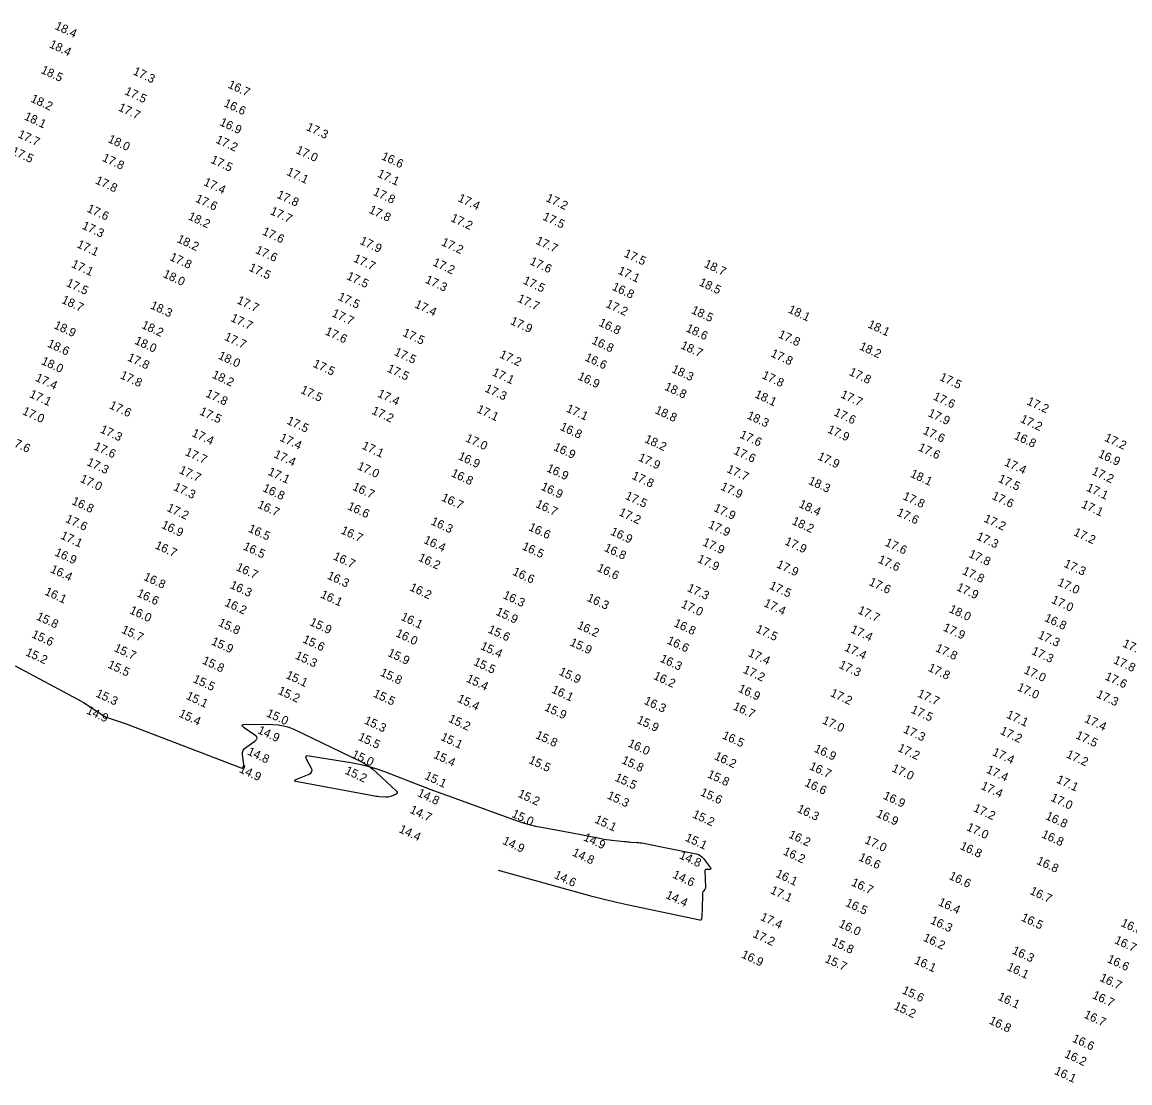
# Model space of a CAD drawing. Extents: x 988130 to 1132882, y 654656 to 841453.
# Drawn here: x 1063502 to 1064146, y 740684 to 741300 of the extents above; entities that cross this region are included whole.
import ezdxf

# ---------------------------------------------------------------- set-up
doc = ezdxf.new("R2010")
doc.units = 0
doc.layers.add('V-TOPO-MAJR', color=7, linetype='Continuous')
doc.layers.add('V-TOPO-SOUN', color=7, linetype='Continuous')

msp = doc.modelspace()

# ---------------------------------------------------------------- linework, layer by layer
at = {"layer": 'V-TOPO-MAJR'}
msp.add_lwpolyline([(1063498.48, 740926.05), (1063534.64, 740906.82), (1063536.37, 740905.87), (1063538.08, 740904.87), (1063539.76, 740903.84), (1063541.42, 740902.76), (1063549.26, 740897.51), (1063550.29, 740896.87), (1063551.36, 740896.31), (1063552.48, 740895.84), (1063553.63, 740895.44), (1063558.31, 740894.03), (1063559.48, 740893.67), (1063560.64, 740893.28), (1063561.79, 740892.87), (1063562.94, 740892.45), (1063629.11, 740867.03), (1063630.24, 740866.76), (1063630.98, 740866.97), (1063631.36, 740867.65), (1063631.36, 740868.81), (1063630.59, 740874.38), (1063630.57, 740875.69), (1063630.89, 740876.86), (1063631.54, 740877.89), (1063632.52, 740878.76), (1063637.78, 740882.4), (1063638.73, 740883.27), (1063639.04, 740884.15), (1063638.73, 740885.02), (1063637.78, 740885.89), (1063631.58, 740890.17), (1063630.53, 740891.05), (1063630.29, 740891.67), (1063630.84, 740892.04), (1063632.21, 740892.16), (1063648.09, 740892.08), (1063651.28, 740891.89), (1063654.4, 740891.36), (1063657.44, 740890.47), (1063660.39, 740889.24), (1063698.92, 740870.7), (1063701.49, 740869.35), (1063703.94, 740867.81), (1063706.26, 740866.08), (1063708.46, 740864.18), (1063720.09, 740853.32), (1063720.51, 740852.79), (1063720.6, 740852.33), (1063720.36, 740851.92), (1063719.78, 740851.57), (1063716.79, 740850.28), (1063716.04, 740850), (1063715.26, 740849.83), (1063714.48, 740849.75), (1063713.67, 740849.76), (1063709.87, 740850.07), (1063708.97, 740850.16), (1063708.07, 740850.26), (1063707.17, 740850.39), (1063706.28, 740850.55), (1063662.58, 740858.66), (1063661.32, 740859.01), (1063660.87, 740859.44), (1063661.23, 740859.95), (1063662.4, 740860.53), (1063669.19, 740863.21), (1063670.27, 740863.83), (1063670.85, 740864.64), (1063670.92, 740865.63), (1063670.49, 740866.8), (1063667.76, 740871.86), (1063667.33, 740872.94), (1063667.44, 740873.64), (1063668.07, 740873.97), (1063669.22, 740873.92), (1063694.74, 740869.72), (1063699.43, 740868.83), (1063704.06, 740867.7), (1063708.62, 740866.32), (1063713.12, 740864.72), (1063734.9, 740856.3), (1063740.02, 740854.34), (1063745.16, 740852.4), (1063750.3, 740850.5), (1063755.46, 740848.62), (1063790.22, 740836.08), (1063793.7, 740834.9), (1063797.22, 740833.88), (1063800.78, 740833.01), (1063804.39, 740832.29), (1063822.12, 740829.12), (1063824.12, 740828.75), (1063826.12, 740828.37), (1063828.12, 740827.98), (1063830.12, 740827.58), (1063839.06, 740825.75), (1063840.58, 740825.46), (1063842.11, 740825.21), (1063843.64, 740824.99), (1063845.17, 740824.82), (1063852.59, 740824.08), (1063853.5, 740823.99), (1063854.41, 740823.91), (1063855.33, 740823.83), (1063856.24, 740823.76), (1063859.9, 740823.51), (1063860.82, 740823.43), (1063861.73, 740823.32), (1063862.63, 740823.19), (1063863.53, 740823.02), (1063894.22, 740816.87), (1063895.46, 740816.51), (1063896.56, 740815.95), (1063897.54, 740815.2), (1063898.39, 740814.24), (1063902.52, 740808.69), (1063902.72, 740808.34), (1063902.72, 740808.08), (1063902.52, 740807.92), (1063902.12, 740807.86), (1063900.11, 740807.8), (1063899.67, 740807.72), (1063899.37, 740807.53), (1063899.2, 740807.21), (1063899.16, 740806.77), (1063899.71, 740797.49), (1063899.7, 740797.16), (1063899.63, 740796.85), (1063899.49, 740796.56), (1063899.3, 740796.3), (1063898.4, 740795.27), (1063898.2, 740795), (1063898.06, 740794.71), (1063897.97, 740794.4), (1063897.93, 740794.07), (1063897.67, 740784.45), (1063897.66, 740784.16), (1063897.64, 740783.87), (1063897.63, 740783.59), (1063897.61, 740783.3), (1063897.53, 740782.15), (1063897.51, 740781.86), (1063897.49, 740781.57), (1063897.46, 740781.28), (1063897.44, 740781), (1063897.27, 740778.99), (1063897.18, 740778.62), (1063897, 740778.39), (1063896.72, 740778.28), (1063896.35, 740778.31), (1063854.84, 740787.08), (1063847.8, 740788.63), (1063840.78, 740790.29), (1063833.79, 740792.06), (1063826.83, 740793.95), (1063779.35, 740807.21)], dxfattribs=at)

# ---------------------------------------------------------------- texts
at = {"layer": 'V-TOPO-SOUN'}
for s, p in [('18.4 ', (1063521.05, 741296.4)), ('18.4 ', (1063517.82, 741285.76)), ('18.5 ', (1063512.95, 741270.83)), ('17.3 ', (1063566.46, 741270.05)), ('16.7 ', (1063621.66, 741262.32)), ('18.2 ', (1063506.99, 741254.14)), ('17.5 ', (1063561.63, 741258.48)), ('17.7 ', (1063557.92, 741249.02)), ('16.6 ', (1063619.26, 741251.47)), ('18.1 ', (1063503.24, 741243.84)), ('16.9 ', (1063616.86, 741240.49)), ('17.7 ', (1063499.53, 741233.47)), ('17.3 ', (1063667.13, 741237.67)), ('18.0 ', (1063551.91, 741230.65)), ('17.2 ', (1063614.53, 741230.32)), ('17.5 ', (1063495.79, 741223.69)), ('17.0 ', (1063661.14, 741224.28)), ('16.6 ', (1063710.84, 741220.66)), ('17.8 ', (1063548.57, 741219.76)), ('17.5 ', (1063611.59, 741218.65)), ('17.1 ', (1063655.74, 741211.62)), ('17.1 ', (1063708.51, 741210.54)), ('17.8 ', (1063544.6, 741206.63)), ('17.4 ', (1063607.52, 741205.66)), ('17.6 ', (1063602.73, 741196.04)), ('17.8 ', (1063650.06, 741198.33)), ('17.8 ', (1063706.04, 741200)), ('17.4 ', (1063755.36, 741196.35)), ('17.2 ', (1063806.43, 741196.4)), ('17.6 ', (1063539.69, 741190.27)), ('17.7 ', (1063646.17, 741188.79)), ('17.8 ', (1063703.56, 741189.56)), ('18.2 ', (1063598.52, 741185.77)), ('17.2 ', (1063751.11, 741184.81)), ('17.5 ', (1063804.61, 741185.6)), ('17.3 ', (1063536.85, 741180.37)), ('17.6 ', (1063641.59, 741176.99)), ('17.1 ', (1063533.84, 741169.51)), ('18.2 ', (1063592.02, 741172.58)), ('17.9 ', (1063698.28, 741171.52)), ('17.2 ', (1063745.69, 741170.78)), ('17.7 ', (1063800.55, 741171.58)), ('17.6 ', (1063637.63, 741166.23)), ('17.5 ', (1063851.84, 741164.19)), ('17.1 ', (1063530.68, 741158.01)), ('17.8 ', (1063587.81, 741162.13)), ('17.5 ', (1063633.81, 741156.01)), ('17.7 ', (1063694.57, 741161.27)), ('17.2 ', (1063740.69, 741159.01)), ('17.6 ', (1063797.07, 741159.66)), ('18.7 ', (1063898.39, 741158.11)), ('18.0 ', (1063583.9, 741152.26)), ('17.5 ', (1063690.65, 741151.02)), ('17.1 ', (1063848.29, 741154.23)), ('17.5 ', (1063527.69, 741147.04)), ('17.3 ', (1063736.3, 741148.95)), ('17.5 ', (1063793.15, 741148.46)), ('16.8 ', (1063844.9, 741144.82)), ('18.5 ', (1063895.46, 741147.42)), ('18.7 ', (1063524.96, 741137.21)), ('17.7 ', (1063626.85, 741137)), ('17.5 ', (1063685.56, 741139.04)), ('17.7 ', (1063789.92, 741137.99)), ('18.3 ', (1063576.53, 741134.01)), ('17.4 ', (1063730.16, 741134.66)), ('17.2 ', (1063841.28, 741134.84)), ('18.5 ', (1063890.93, 741131.26)), ('18.1 ', (1063947.25, 741131.65)), ('17.7 ', (1063623.23, 741126.67)), ('17.7 ', (1063682.08, 741129.45)), ('17.9 ', (1063785.78, 741124.91)), ('16.8 ', (1063837.17, 741123.95)), ('18.9 ', (1063520.49, 741122.52)), ('18.2 ', (1063571.42, 741122.67)), ('17.6 ', (1063678.14, 741118.92)), ('17.5 ', (1063723.16, 741118.08)), ('18.6 ', (1063887.79, 741120.73)), ('18.1 ', (1063993.53, 741123.01)), ('18.6 ', (1063516.7, 741111.81)), ('18.0 ', (1063567.42, 741113.48)), ('17.7 ', (1063619.55, 741115.74)), ('16.8 ', (1063833.05, 741113.6)), ('17.8 ', (1063941.5, 741117.16)), ('18.0 ', (1063616, 741104.8)), ('17.5 ', (1063718.29, 741106.94)), ('17.2 ', (1063779.49, 741105.5)), ('18.7 ', (1063884.79, 741110.77)), ('17.8 ', (1063937.13, 741106.12)), ('18.2 ', (1063988.59, 741110.21)), ('18.0 ', (1063513.17, 741101.66)), ('17.8 ', (1063563.22, 741103.74)), ('17.5 ', (1063671.06, 741100.11)), ('16.6 ', (1063829.1, 741103.77)), ('17.4 ', (1063509.71, 741091.97)), ('17.8 ', (1063558.99, 741093.44)), ('18.2 ', (1063612.38, 741093.77)), ('17.5 ', (1063714.15, 741097.29)), ('17.1 ', (1063775.25, 741095.13)), ('16.9 ', (1063824.96, 741092.79)), ('18.3 ', (1063879.53, 741096.94)), ('17.8 ', (1063932.01, 741093.45)), ('17.8 ', (1063982.65, 741095.3)), ('17.5 ', (1064035.22, 741092.33)), ('17.3 ', (1063770.95, 741085.71)), ('18.8 ', (1063875.39, 741086.77)), ('17.1 ', (1063506.25, 741082.46)), ('17.8 ', (1063608.71, 741082.76)), ('17.5 ', (1063663.84, 741084.91)), ('17.4 ', (1063708.58, 741082.73)), ('18.1 ', (1063927.79, 741082.33)), ('17.7 ', (1063977.74, 741082.27)), ('17.6 ', (1064031.53, 741081.1)), ('17.0 ', (1063502.17, 741072.56)), ('17.6 ', (1063552.7, 741076)), ('17.5 ', (1063605.15, 741072.41)), ('17.2 ', (1063705.19, 741072.82)), ('17.1 ', (1063766.22, 741073.7)), ('17.1 ', (1063818.23, 741074.07)), ('18.8 ', (1063869.79, 741073.16)), ('17.2 ', (1064085.95, 741078.28)), ('17.5 ', (1063655.84, 741066.99)), ('18.3 ', (1063923.3, 741070.05)), ('17.6 ', (1063973.81, 741071.86)), ('17.9 ', (1064028.55, 741071.42)), ('17.2 ', (1064082.16, 741068)), ('17.3 ', (1063547.39, 741061.96)), ('17.4 ', (1063600.66, 741059.81)), ('16.8 ', (1063814.65, 741063.46)), ('17.9 ', (1063970.07, 741061.96)), ('17.6 ', (1064025.58, 741061.18)), ('17.6 ', (1063494.01, 741055.27)), ('17.4 ', (1063651.76, 741057.15)), ('17.0 ', (1063759.69, 741056.79)), ('18.2 ', (1063863.8, 741056.29)), ('17.6 ', (1063919.11, 741058.92)), ('16.8 ', (1064078.56, 741058.23)), ('17.2 ', (1064131.1, 741057.08)), ('17.6 ', (1063543.72, 741052.1)), ('17.7 ', (1063596.76, 741048.81)), ('17.4 ', (1063648.3, 741047.48)), ('17.1 ', (1063699.52, 741052.51)), ('16.9 ', (1063810.88, 741051.73)), ('17.6 ', (1063915.55, 741049.5)), ('17.6 ', (1064022.83, 741051.5)), ('16.9 ', (1064127.43, 741047.7)), ('17.3 ', (1063539.62, 741042.91)), ('17.0 ', (1063696.8, 741040.62)), ('16.9 ', (1063755.4, 741046.36)), ('17.9 ', (1063860.14, 741045.62)), ('17.9 ', (1063964.35, 741046.24)), ('17.4 ', (1064072.87, 741042.81)), ('17.7 ', (1063593.24, 741038.34)), ('17.1 ', (1063644.89, 741037.36)), ('16.8 ', (1063751.35, 741036.47)), ('16.9 ', (1063806.81, 741039.37)), ('17.8 ', (1063856.4, 741035.02)), ('17.7 ', (1063911.55, 741038.89)), ('18.1 ', (1064018.24, 741036.13)), ('17.2 ', (1064123.72, 741037.63)), ('17.0 ', (1063535.74, 741033.22)), ('17.3 ', (1063590.02, 741028.48)), ('16.8 ', (1063641.83, 741027.82)), ('16.7 ', (1063694.03, 741028.64)), ('16.9 ', (1063803.53, 741028.7)), ('17.9 ', (1063908.01, 741028.74)), ('18.3 ', (1063958.96, 741032.06)), ('17.5 ', (1064069.31, 741033.27)), ('17.1 ', (1064120.57, 741028.08)), ('16.7 ', (1063745.69, 741022.35)), ('17.5 ', (1063852.52, 741023.32)), ('17.8 ', (1064013.85, 741023.15)), ('17.6 ', (1064065.61, 741023.29)), ('16.8 ', (1063530.87, 741020.27)), ('17.2 ', (1063586.12, 741016.36)), ('16.7 ', (1063638.84, 741018.27)), ('16.6 ', (1063691.09, 741017.29)), ('16.7 ', (1063800.47, 741018.57)), ('17.9 ', (1063903.95, 741016.3)), ('18.4 ', (1063953.46, 741018.55)), ('17.1 ', (1064117.65, 741018.35)), ('17.6 ', (1063527.2, 741009.92)), ('16.3 ', (1063739.6, 741008.49)), ('17.2 ', (1063848.85, 741013.8)), ('18.2 ', (1063949.44, 741008.67)), ('17.6 ', (1064010.4, 741013.7)), ('17.2 ', (1064060.96, 741010.09)), ('16.9 ', (1063582.98, 741006.46)), ('16.5 ', (1063633.45, 741004.3)), ('16.7 ', (1063687.26, 741003.27)), ('16.6 ', (1063796.38, 741005.12)), ('16.9 ', (1063843.98, 741002.6)), ('17.9 ', (1063900.79, 741006.61)), ('17.2 ', (1064113.15, 741002.19)), ('17.1 ', (1063524.35, 741000.28)), ('16.4 ', (1063735.41, 740997.7)), ('17.9 ', (1063897.51, 740996.35)), ('17.9 ', (1063945.26, 740996.89)), ('17.6 ', (1064003.49, 740996.19)), ('17.3 ', (1064056.7, 740999.76)), ('16.9 ', (1063520.97, 740990.47)), ('16.7 ', (1063579.23, 740994.57)), ('16.5 ', (1063630.53, 740993.98)), ('16.5 ', (1063792.56, 740994.01)), ('16.8 ', (1063840.33, 740993.12)), ('17.8 ', (1064052.15, 740989.56)), ('16.7 ', (1063682.82, 740988.19)), ('16.2 ', (1063732.32, 740987.43)), ('17.9 ', (1063894.43, 740986.69)), ('17.9 ', (1063940.5, 740983.51)), ('17.6 ', (1063999.48, 740986.33)), ('17.3 ', (1064107.47, 740983.9)), ('16.4 ', (1063518.42, 740980.69)), ('16.8 ', (1063572.61, 740976.23)), ('16.7 ', (1063626.34, 740981.89)), ('16.3 ', (1063679.33, 740977)), ('16.6 ', (1063787.06, 740979.25)), ('16.6 ', (1063836.16, 740981.46)), ('17.8 ', (1064048.48, 740979.64)), ('16.3 ', (1063622.82, 740971.5)), ('16.2 ', (1063727.25, 740970.14)), ('17.3 ', (1063888.55, 740969.79)), ('17.5 ', (1063936.3, 740971.15)), ('17.6 ', (1063994.17, 740973.27)), ('17.9 ', (1064045.08, 740970.22)), ('17.0 ', (1064103.84, 740973.08)), ('16.1 ', (1063515.13, 740967.69)), ('16.6 ', (1063568.71, 740966.71)), ('16.1 ', (1063675.47, 740966.01)), ('16.3 ', (1063781.48, 740965.63)), ('16.3 ', (1063830.33, 740964.1)), ('17.0 ', (1064100.24, 740962.93)), ('16.0 ', (1063564.47, 740956.83)), ('16.2 ', (1063619.77, 740961.27)), ('17.0 ', (1063885.02, 740960.34)), ('17.4 ', (1063933.1, 740960.96)), ('17.7 ', (1063987.69, 740956.88)), ('18.0 ', (1064040.74, 740957.53)), ('15.8 ', (1063510.28, 740953.22)), ('16.1 ', (1063722.14, 740953.01)), ('15.9 ', (1063777.36, 740955.99)), ('16.8 ', (1064096.23, 740952.35)), ('15.7 ', (1063559.78, 740945.54)), ('15.8 ', (1063616.02, 740949.64)), ('15.9 ', (1063669.17, 740949.95)), ('15.6 ', (1063772.78, 740945.72)), ('16.2 ', (1063824.59, 740948.12)), ('16.8 ', (1063880.77, 740949.34)), ('17.5 ', (1063928.39, 740945.94)), ('17.4 ', (1063983.55, 740945.74)), ('17.9 ', (1064037.31, 740946.83)), ('15.6 ', (1063507.54, 740942.87)), ('15.9 ', (1063611.97, 740938.75)), ('15.6 ', (1063665.06, 740939.93)), ('16.0 ', (1063719.13, 740943.45)), ('15.9 ', (1063820.4, 740938.18)), ('16.6 ', (1063876.82, 740939.28)), ('17.3 ', (1064092.42, 740942.49)), ('17.5 ', (1064141.6, 740937.53)), ('15.2 ', (1063504.01, 740932.43)), ('15.7 ', (1063555.47, 740934.88)), ('15.9 ', (1063714.45, 740932.05)), ('15.4 ', (1063768.4, 740936.03)), ('17.4 ', (1063924.02, 740932)), ('17.4 ', (1063979.99, 740935.2)), ('17.8 ', (1064032.84, 740934.84)), ('17.3 ', (1064088.69, 740933.13)), ('15.5 ', (1063551.79, 740925.26)), ('15.8 ', (1063606.73, 740927.62)), ('15.3 ', (1063660.7, 740930.53)), ('15.5 ', (1063764.37, 740926.82)), ('16.3 ', (1063872.78, 740928.74)), ('17.3 ', (1063976.75, 740925.12)), ('17.8 ', (1064136.29, 740927.88)), ('15.1 ', (1063655.3, 740919.19)), ('15.8 ', (1063710.13, 740920.63)), ('15.9 ', (1063814.01, 740921.17)), ('16.2 ', (1063868.96, 740918.72)), ('17.2 ', (1063920.99, 740922.34)), ('17.8 ', (1064028.54, 740923.4)), ('17.0 ', (1064084.26, 740922.08)), ('17.6 ', (1064131.38, 740918.38)), ('15.5 ', (1063601.32, 740916.85)), ('15.4 ', (1063760.15, 740917.09)), ('17.0 ', (1064080.34, 740912.13)), ('15.3 ', (1063544.85, 740908.45)), ('15.1 ', (1063597.31, 740907.07)), ('15.2 ', (1063650.69, 740910.07)), ('15.5 ', (1063706.05, 740908.4)), ('15.4 ', (1063754.97, 740905.45)), ('16.1 ', (1063809.71, 740910.77)), ('16.9 ', (1063918.21, 740911.31)), ('17.2 ', (1063971.73, 740908.74)), ('17.7 ', (1064022.41, 740908.42)), ('17.3 ', (1064126.37, 740908.04)), ('14.9 ', (1063539.34, 740898.62)), ('15.9 ', (1063805.65, 740900.42)), ('16.3 ', (1063863.47, 740904.24)), ('16.7 ', (1063915.23, 740901)), ('17.5 ', (1064018.61, 740899.11)), ('15.4 ', (1063593.07, 740896.79)), ('15.0 ', (1063643.99, 740896.98)), ('15.3 ', (1063700.84, 740892.81)), ('15.2 ', (1063749.81, 740893.79)), ('15.9 ', (1063859.28, 740893.12)), ('17.0 ', (1063967.08, 740892.89)), ('17.1 ', (1064074.09, 740896.16)), ('17.4 ', (1064119.45, 740893.69)), ('14.9 ', (1063638.9, 740887.15)), ('17.3 ', (1064014.18, 740887.6)), ('17.2 ', (1064070.43, 740886.73)), ('15.5 ', (1063697.3, 740883.23)), ('15.1 ', (1063745.32, 740883.23)), ('15.8 ', (1063800.4, 740884.27)), ('16.0 ', (1063854.1, 740879.49)), ('16.5 ', (1063908.92, 740884.14)), ('17.5 ', (1064114.37, 740884.21)), ('14.8 ', (1063632.93, 740874.74)), ('15.0 ', (1063693.62, 740873.1)), ('15.4 ', (1063741.08, 740872.85)), ('16.9 ', (1063962.34, 740876.42)), ('17.2 ', (1064010.94, 740876.8)), ('17.4 ', (1064065.92, 740874.41)), ('17.2 ', (1064108.88, 740873.13)), ('15.5 ', (1063796.43, 740869.8)), ('15.8 ', (1063850.46, 740869.74)), ('16.2 ', (1063904.35, 740872.04)), ('14.9 ', (1063628.19, 740864.49)), ('15.2 ', (1063689.65, 740863.66)), ('15.1 ', (1063735.97, 740860.6)), ('15.8 ', (1063900.27, 740861.54)), ('16.7 ', (1063959.56, 740866.2)), ('17.0 ', (1064007.5, 740864.99)), ('17.4 ', (1064062.39, 740864.27)), ('15.5 ', (1063846.49, 740859.61)), ('16.6 ', (1063956.84, 740856.57)), ('17.4 ', (1064059.26, 740854.77)), ('17.1 ', (1064103.18, 740858.5)), ('14.8 ', (1063731.76, 740850.62)), ('15.2 ', (1063790.13, 740850.21)), ('15.3 ', (1063842.02, 740849.23)), ('15.6 ', (1063896.19, 740851.05)), ('16.9 ', (1064002.48, 740849.09)), ('17.0 ', (1064099.81, 740847.93)), ('14.7 ', (1063727.34, 740840.92)), ('16.3 ', (1063952.41, 740841.43)), ('17.2 ', (1064054.9, 740841.84)), ('15.0 ', (1063786.57, 740838.51)), ('15.1 ', (1063834.78, 740835.23)), ('15.2 ', (1063891.62, 740838.23)), ('16.9 ', (1063998.52, 740838.63)), ('16.8 ', (1064096.84, 740837.23)), ('14.4 ', (1063721.01, 740829.61)), ('17.0 ', (1064050.93, 740830.78)), ('14.9 ', (1063781.24, 740822.85)), ('14.9 ', (1063828.27, 740824.89)), ('15.1 ', (1063887.4, 740824.69)), ('16.2 ', (1063947.51, 740826.49)), ('17.0 ', (1063991.73, 740823.34)), ('16.8 ', (1064094.56, 740826.65)), ('14.8 ', (1063821.78, 740816.06)), ('16.2 ', (1063944.36, 740816.69)), ('16.8 ', (1064047.1, 740819.87)), ('14.8 ', (1063883.93, 740814.47)), ('16.6 ', (1063988.2, 740813.3)), ('16.8 ', (1064091.64, 740811.2)), ('14.6 ', (1063811.23, 740803.04)), ('14.6 ', (1063880.09, 740803.19)), ('16.1 ', (1063939.99, 740803.72)), ('16.6 ', (1064040.7, 740802.45)), ('16.7 ', (1063983.97, 740798.68)), ('14.4 ', (1063876.07, 740791.35)), ('17.1 ', (1063936.9, 740794.13)), ('16.7 ', (1064087.71, 740793.7)), ('16.5 ', (1063980.57, 740786.81)), ('16.4 ', (1064034.46, 740787.23)), ('17.4 ', (1063931.12, 740778.62)), ('16.3 ', (1064029.9, 740776.64)), ('16.5 ', (1064082.64, 740778.27)), ('16.0 ', (1063976.65, 740774.58)), ('16.6 ', (1064140.61, 740775.12)), ('17.2 ', (1063926.7, 740768.72)), ('15.8 ', (1063972.56, 740764.11)), ('16.2 ', (1064025.69, 740766.56)), ('16.7 ', (1064136.91, 740765.14)), ('16.3 ', (1064077.4, 740759.14)), ('16.9 ', (1063920.05, 740756.8)), ('15.7 ', (1063968.58, 740754.17)), ('16.1 ', (1064020.54, 740753.43)), ('16.6 ', (1064132.65, 740754.14)), ('16.1 ', (1064074.41, 740749.58)), ('16.7 ', (1064128.34, 740743.27)), ('15.6 ', (1064013.42, 740736.01)), ('16.1 ', (1064069.1, 740732.24)), ('16.7 ', (1064124.02, 740733.19)), ('15.2 ', (1064008.68, 740726.81)), ('16.8 ', (1064064.01, 740718.4)), ('16.7 ', (1064119.11, 740721.87)), ('16.6 ', (1064112.37, 740707.93)), ('16.2 ', (1064107.86, 740698.92)), ('16.1 ', (1064101.93, 740689.16))]:
    msp.add_text(s, height=5, rotation=335, dxfattribs=at).set_placement(p)

doc.saveas('drawing.dxf')
